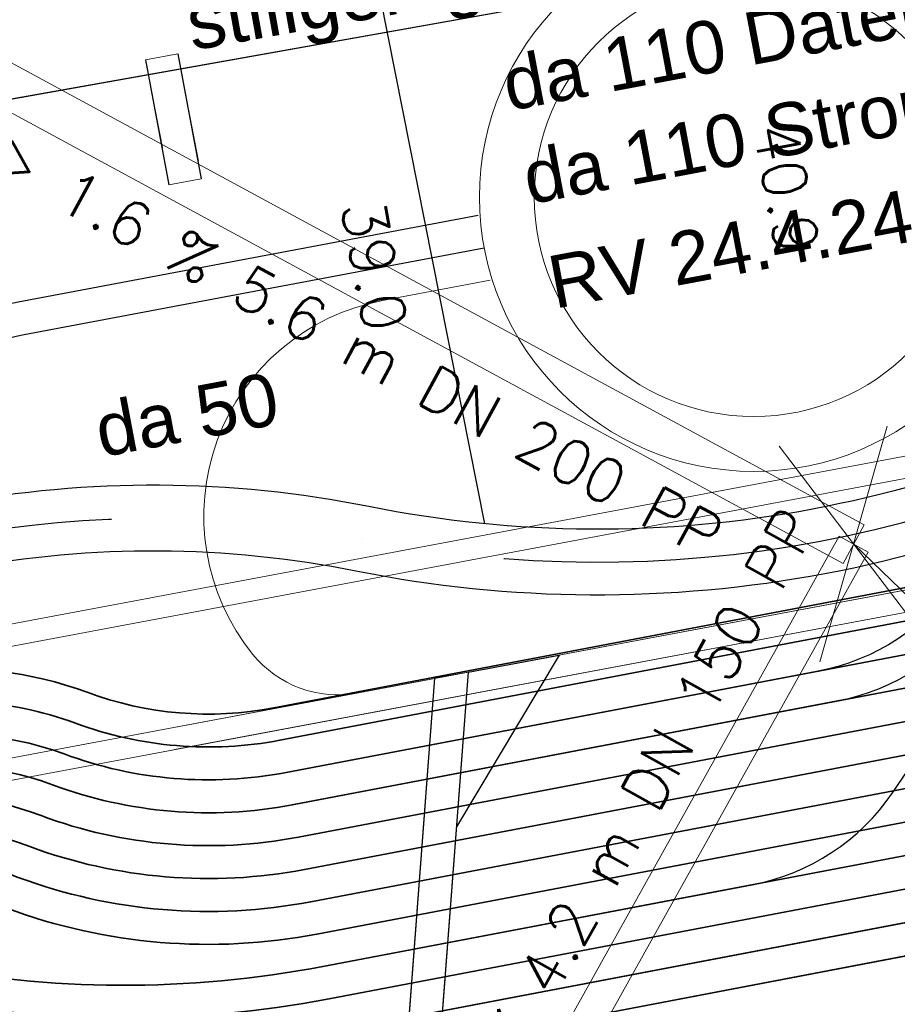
# Model space of a CAD drawing. Header units: metres. Extents: x -502 to 161, y -108 to 174.
# Tile 408 of 656: x -119.3 to -115.3, y -23.89 to -19.41. Entities that reach past the tile are written whole.
import ezdxf

# ---------------------------------------------------------------- set-up
doc = ezdxf.new("R2010")
doc.units = ezdxf.units.M
doc.header["$LTSCALE"] = 0.1
for name, pattern in [('125', [101.6, 100.001, -1.599]), ('237', [93, 75, -18]), ('239', [93, 75, -18])]:
    doc.linetypes.add(name, pattern=pattern)
for name, color, linetype in [('BRI31-005.05-5p02-Koordinierung Lageplan 4. BA ZOB West 2022-06-15', 7, 'Continuous'), ('BRI31-005.06-5f07-Koordinierung Lageplan 4. BA ZOB Fernbusbahnh', 7, 'Continuous'), ('BRI31-005.07-5f08-Koordinierung Lageplan 4. BA Radstation - Seeterrasse 2023-05-31', 7, 'Continuous'), ('BRI32-005.03-5f06-Koordinierung Schemaplan 4 BA ZOB Teilbereich 2 Ost - Bahnhofsallee 2023-01-21', 7, 'Continuous')]:
    doc.layers.add(name, color=color, linetype=linetype)
doc.styles.add('Arial', font='arial.ttf')
doc.styles.add('Txt', font='txt_____.ttf')

msp = doc.modelspace()

# ---------------------------------------------------------------- linework, layer by layer
at = {"layer": 'BRI31-005.05-5p02-Koordinierung Lageplan 4. BA ZOB West 2022-06-15', "color": 250, "linetype": 'Continuous', "lineweight": 25, "true_color": 0x333333, "transparency": 33554687}
msp.add_line((-140.041, -23.4596), (-104.7824, -17.1713), dxfattribs=at)
at = {"layer": 'BRI31-005.05-5p02-Koordinierung Lageplan 4. BA ZOB West 2022-06-15', "color": 7, "linetype": 'Continuous', "lineweight": 13, "transparency": 33554687}
for p, q in [((-118.7246, -19.5893), (-118.5772, -19.5616)), ((-118.4703, -20.1307), (-118.6177, -20.1584)), ((-117.4066, -22.4086), (-117.2541, -22.3812))]:
    msp.add_line(p, q, dxfattribs=at)
at = {"layer": 'BRI31-005.05-5p02-Koordinierung Lageplan 4. BA ZOB West 2022-06-15', "color": 1, "linetype": 'Continuous', "lineweight": 25, "true_color": 0xff0000, "transparency": 33554687}
for p, q in [((-118.5772, -19.5616), (-118.4703, -20.1307)), ((-118.7246, -19.5893), (-118.6177, -20.1584))]:
    msp.add_line(p, q, dxfattribs=at)
at = {"layer": 'BRI31-005.05-5p02-Koordinierung Lageplan 4. BA ZOB West 2022-06-15', "color": 1, "linetype": 'Continuous', "lineweight": 18, "true_color": 0xff0000, "transparency": 33554687}
for p, q in [((-118.6473, -19.9884), (-118.7134, -19.6453)), ((-118.4825, -20.0511), (-118.5661, -19.617))]:
    msp.add_line(p, q, dxfattribs=at)
at = {"layer": 'BRI31-005.05-5p02-Koordinierung Lageplan 4. BA ZOB West 2022-06-15', "color": 7, "linetype": 'Continuous', "lineweight": 18, "transparency": 33554687}
for p, q in [((-155.2808, -28.92), (-106.6067, -19.7681)), ((-155.2808, -28.92), (-106.6067, -19.7681)), ((-155.2053, -29.0075), (-106.6454, -19.8771)), ((-155.2053, -29.0075), (-106.6454, -19.8771)), ((-155.1129, -29.4989), (-106.553, -20.3685)), ((-130.3251, -24.8393), (-106.553, -20.3685)), ((-155.1515, -29.6079), (-106.4774, -20.456)), ((-155.1515, -29.6079), (-106.4774, -20.456)), ((-117.2541, -22.3812), (-117.8651, -30.4803)), ((-117.4066, -22.4086), (-118.0146, -30.469))]:
    msp.add_line(p, q, dxfattribs=at)
at = {"layer": 'BRI31-005.05-5p02-Koordinierung Lageplan 4. BA ZOB West 2022-06-15', "color": 7, "linetype": 'Continuous', "lineweight": 35, "transparency": 33554687}
msp.add_line((-117.887, -23.8696), (-104.7662, -21.3706), dxfattribs=at)
at = {"layer": 'BRI31-005.05-5p02-Koordinierung Lageplan 4. BA ZOB West 2022-06-15', "color": 7, "linetype": '125', "lineweight": 18, "transparency": 33554687}
for p, q in [((-117.2541, -22.3812), (-117.8651, -30.4803)), ((-117.4066, -22.4086), (-118.0146, -30.469))]:
    msp.add_line(p, q, dxfattribs=at)
at = {"layer": 'BRI31-005.05-5p02-Koordinierung Lageplan 4. BA ZOB West 2022-06-15', "color": 7, "linetype": 'Continuous', "lineweight": 25, "transparency": 33554687}
for p, q in [((-117.2541, -22.3812), (-117.8651, -30.4803)), ((-117.4066, -22.4086), (-118.0146, -30.469))]:
    msp.add_line(p, q, dxfattribs=at)
at = {"layer": 'BRI31-005.05-5p02-Koordinierung Lageplan 4. BA ZOB West 2022-06-15', "color": 1, "linetype": 'Continuous', "lineweight": 18, "true_color": 0xff0000, "transparency": 33554687, "flags": 128}
for points in [[(-120.4528, -19.2239), (-115.5438, -21.8849), (-115.4485, -21.7091), (-120.3575, -19.0481)], [(-117.4816, -25.5086), (-115.4306, -21.8335), (-115.5616, -21.7604), (-117.6126, -25.4354)]]:
    msp.add_lwpolyline(points, dxfattribs=at)
at = {"layer": 'BRI31-005.05-5p02-Koordinierung Lageplan 4. BA ZOB West 2022-06-15', "color": 7, "linetype": '239', "lineweight": 18, "transparency": 33554687, "flags": 128}
for points in [[(-155.1515, -29.6079), (-106.4774, -20.456), (-106.6067, -19.7681), (-155.2808, -28.92)], [(-155.1129, -29.4989), (-130.3279, -24.8387), (-106.553, -20.3685), (-106.6454, -19.8771), (-155.2053, -29.0075)], [(-117.2541, -22.3812), (-116.839, -22.3025), (-117.3073, -23.0863)]]:
    msp.add_lwpolyline(points, dxfattribs=at)
at = {"layer": 'BRI31-005.05-5p02-Koordinierung Lageplan 4. BA ZOB West 2022-06-15', "color": 7, "linetype": 'Continuous', "lineweight": 35, "transparency": 33554687, "flags": 128}
for points in [[(-121.8552, -23.8469), (-121.8552, -23.8469, -0.012456), (-120.8122, -23.681), (-120.8122, -23.681, -0.082584), (-119.7706, -23.7143), (-119.7706, -23.7143, 0.096537), (-117.9151, -23.7223), (-117.9151, -23.7223), (-114.2295, -23.0203, 0.413935), (-113.4341, -21.8518), (-113.726, -20.3112)], [(-120.7703, -23.3346), (-120.7703, -23.3346, -0.018703), (-120.0287, -23.2262), (-120.0287, -23.2262), (-120.0287, -23.2262, -0.116228), (-119.3042, -23.3161), (-119.3042, -23.3161), (-119.3042, -23.3161, 0.136638), (-117.9712, -23.4275), (-117.9712, -23.4275), (-114.2856, -22.7256, -0.04212), (-113.4242, -22.6357), (-113.4242, -22.6357, 0.042117), (-112.5126, -22.5405), (-112.5126, -22.5405), (-104.8224, -21.0759)], [(-104.7943, -21.2233), (-112.4845, -22.6879), (-112.4845, -22.6879, -0.042117), (-113.4212, -22.7856), (-113.4212, -22.7856, 0.04212), (-114.2576, -22.873), (-117.9431, -23.5749), (-117.9431, -23.5749, -0.136638), (-119.3563, -23.4568), (-119.3563, -23.4568, 0.135231), (-120.7703, -23.3346)], [(-121.8552, -23.8469), (-121.8552, -23.8469, -0.095135), (-119.7999, -23.8614), (-119.7999, -23.8614, 0.096537), (-117.887, -23.8696)]]:
    msp.add_lwpolyline(points, format="xyb", dxfattribs=at)
at = {"layer": 'BRI31-005.05-5p02-Koordinierung Lageplan 4. BA ZOB West 2022-06-15', "color": 190, "linetype": 'Continuous', "lineweight": 35, "true_color": 0x7f00ff, "transparency": 33554687, "flags": 128}
for points in [[(-113.8668, -20.3737), (-113.749, -20.9957, -0.413935), (-114.6637, -22.3395), (-118.0554, -22.9855, -0.136638), (-119.1478, -22.8942, 0.153155), (-119.9763, -22.8519, -0.017565), (-120.8247, -23.0396)], [(-120.8247, -23.0396, -0.023455), (-120.0029, -22.9274), (-120.0029, -22.9274, -0.111418), (-119.1999, -23.0348), (-119.1999, -23.0348, 0.136637), (-118.0273, -23.1328), (-114.3418, -22.4309, -0.04212), (-113.4301, -22.3357, 0.042117), (-112.5687, -22.2458), (-104.8785, -20.7812)]]:
    msp.add_lwpolyline(points, format="xyb", dxfattribs=at)
at = {"layer": 'BRI31-005.05-5p02-Koordinierung Lageplan 4. BA ZOB West 2022-06-15', "color": 1, "linetype": 'Continuous', "lineweight": 35, "true_color": 0xff0000, "transparency": 33554687, "flags": 128}
for points in [[(-104.9627, -20.3392), (-112.2957, -21.7357), (-112.2957, -21.7357, -0.060446), (-113.4803, -21.8132), (-113.4803, -21.8132, 0.060985), (-114.7479, -21.8975), (-118.1392, -22.5434, -0.136573), (-118.9906, -22.4725, 0.119022), (-119.7982, -22.3764), (-120.1562, -22.4369)], [(-104.9346, -20.4865), (-112.2573, -21.8811, -0.060984), (-113.4886, -21.963), (-113.4886, -21.963, 0.060985), (-114.7198, -22.0448), (-114.7198, -22.0448), (-118.1112, -22.6907, -0.136581), (-119.0428, -22.6132), (-119.0428, -22.6132, 0.155054), (-120.0001, -22.5674), (-120.0001, -22.5674, -0.009649), (-120.4359, -22.6743), (-120.4359, -22.6743, -0.009652), (-120.8756, -22.7643), (-120.8756, -22.7643), (-121.8196, -22.9387), (-121.8196, -22.9387, -0.086678), (-122.2836, -22.9432)]]:
    msp.add_lwpolyline(points, format="xyb", dxfattribs=at)
at = {"layer": 'BRI31-005.05-5p02-Koordinierung Lageplan 4. BA ZOB West 2022-06-15', "color": 3, "linetype": 'Continuous', "lineweight": 35, "true_color": 0x00ff00, "transparency": 33554687, "flags": 128}
for points in [[(-120.8009, -23.1693, -0.026872), (-120.0174, -23.0677), (-120.0174, -23.0677, -0.107961), (-119.252, -23.1755), (-119.252, -23.1755, 0.136638), (-117.9993, -23.2802), (-114.3137, -22.5783, -0.04212), (-113.4272, -22.4857), (-113.4272, -22.4857, 0.042117), (-112.5407, -22.3932), (-112.5407, -22.3932), (-104.8504, -20.9286)], [(-114.6918, -22.1922), (-118.0835, -22.8381, -0.136638), (-119.0956, -22.7535, 0.154931), (-119.9616, -22.7123)]]:
    msp.add_lwpolyline(points, format="xyb", dxfattribs=at)
at = {"layer": 'BRI31-005.05-5p02-Koordinierung Lageplan 4. BA ZOB West 2022-06-15', "color": 3, "linetype": '237', "lineweight": 35, "true_color": 0x00ff00, "transparency": 33554687, "flags": 128}
msp.add_lwpolyline([(-104.7382, -21.518), (-117.859, -24.017), (-117.859, -24.017, -0.096537), (-119.8292, -24.0085), (-119.8292, -24.0085), (-119.8292, -24.0085, 0.095135), (-121.828, -23.9944), (-121.828, -23.9944)], format="xyb", dxfattribs=at)
at = {"layer": 'BRI31-005.05-5p02-Koordinierung Lageplan 4. BA ZOB West 2022-06-15', "color": 7, "linetype": '237', "lineweight": 35, "transparency": 33554687, "flags": 128}
msp.add_lwpolyline([(-104.7101, -21.6653), (-117.8309, -24.1643, -0.096537), (-119.8586, -24.1556), (-119.8586, -24.1556, 0.095135), (-121.8007, -24.1419), (-121.8007, -24.1419)], format="xyb", dxfattribs=at)
at = {"layer": 'BRI31-005.05-5p02-Koordinierung Lageplan 4. BA ZOB West 2022-06-15', "color": 7, "linetype": 'Continuous', "lineweight": 25, "transparency": 33554687, "flags": 128}
msp.add_lwpolyline([(-117.2541, -22.3812), (-116.839, -22.3025), (-117.3073, -23.0863)], dxfattribs=at)
at = {"layer": 'BRI31-005.05-5p02-Koordinierung Lageplan 4. BA ZOB West 2022-06-15', "color": 7, "linetype": 'Continuous', "lineweight": 18, "transparency": 33554687, "flags": 128}
msp.add_lwpolyline([(-117.2541, -22.3812), (-116.839, -22.3025), (-117.3073, -23.0863)], dxfattribs=at)
at = {"layer": 'BRI31-005.06-5f07-Koordinierung Lageplan 4. BA ZOB Fernbusbahnh', "color": 5, "linetype": 'Continuous', "lineweight": 30, "true_color": 0x0000ff, "transparency": 33554687, "flags": 128}
msp.add_lwpolyline([(-97.846, -18.1804), (-99.4772, -18.4709), (-99.4772, -18.4709, -0.071787), (-100.4881, -18.5072), (-100.4881, -18.5072, 0.071046), (-101.4993, -18.542), (-104.9346, -19.1537), (-105.495, -18.9527), (-106.971, -19.22), (-107.4537, -19.6289), (-111.9754, -20.4808), (-111.9754, -20.4808, 0.096289), (-113.6422, -21.1431), (-113.6422, -21.1431, -0.096289), (-115.6282, -21.9323, -0.096289), (-117.7652, -21.92, 0.096289), (-119.5588, -21.9097), (-134.1325, -24.6556), (-134.1325, -24.6556, -0.230644), (-140.4136, -28.049)], format="xyb", dxfattribs=at)
at = {"layer": 'BRI31-005.06-5f07-Koordinierung Lageplan 4. BA ZOB Fernbusbahnh', "color": 1, "linetype": 'Continuous', "lineweight": 30, "true_color": 0xff0000, "transparency": 33554687, "flags": 128}
msp.add_lwpolyline([(-104.9346, -20.4865), (-112.2573, -21.8811, -0.060984), (-113.4886, -21.963), (-113.4886, -21.963, 0.060985), (-114.7198, -22.0448), (-114.7198, -22.0448), (-118.1112, -22.6907, -0.136581), (-119.0428, -22.6132), (-119.0428, -22.6132, 0.155054), (-120.0001, -22.5674), (-120.0001, -22.5674, -0.009649), (-120.4359, -22.6743), (-120.4359, -22.6743, -0.009652), (-120.8756, -22.7643), (-120.8756, -22.7643), (-121.8196, -22.9387), (-121.8196, -22.9387, -0.086678), (-122.2836, -22.9432)], format="xyb", dxfattribs=at)
at = {"layer": 'BRI31-005.07-5f08-Koordinierung Lageplan 4. BA Radstation - Seeterrasse 2023-05-31', "color": 5, "linetype": 'Continuous', "lineweight": 30, "true_color": 0x0000ff, "transparency": 33554687, "flags": 128}
msp.add_lwpolyline([(-97.846, -18.1804), (-99.4772, -18.4709), (-99.4772, -18.4709, -0.071787), (-100.4881, -18.5072), (-100.4881, -18.5072, 0.071046), (-101.4993, -18.542), (-104.9346, -19.1537), (-105.495, -18.9527), (-106.971, -19.22), (-107.4537, -19.6289), (-111.9754, -20.4808), (-111.9754, -20.4808, 0.096289), (-113.6422, -21.1431), (-113.6422, -21.1431, -0.096289), (-115.6282, -21.9323, -0.096289), (-117.7652, -21.92, 0.096289), (-119.5588, -21.9097), (-134.1325, -24.6556), (-134.1325, -24.6556, -0.230644), (-140.4136, -28.049)], format="xyb", dxfattribs=at)
msp.add_lwpolyline([(-97.846, -18.1804), (-99.4772, -18.4709), (-99.4772, -18.4709, -0.071787), (-100.4881, -18.5072), (-100.4881, -18.5072, 0.071046), (-101.4993, -18.542), (-104.9346, -19.1537), (-105.495, -18.9527), (-106.971, -19.22), (-107.4537, -19.6289), (-111.9754, -20.4808), (-111.9754, -20.4808, 0.096289), (-113.6422, -21.1431), (-113.6422, -21.1431, -0.096289), (-115.6282, -21.9323, -0.096289), (-117.7652, -21.92, 0.096289), (-119.5588, -21.9097), (-134.1325, -24.6556), (-134.1325, -24.6556, -0.230644), (-140.4136, -28.049)], format="xyb", dxfattribs=at)
at = {"layer": 'BRI32-005.03-5f06-Koordinierung Schemaplan 4 BA ZOB Teilbereich 2 Ost - Bahnhofsallee 2023-01-21', "color": 250, "linetype": 'Continuous', "lineweight": 20, "true_color": 0x333333, "transparency": 33554687}
msp.add_line((-119.966, -19.8792), (-109.8659, -18.0779), dxfattribs=at)
at = {"layer": 'BRI32-005.03-5f06-Koordinierung Schemaplan 4 BA ZOB Teilbereich 2 Ost - Bahnhofsallee 2023-01-21', "color": 142, "linetype": 'Continuous', "lineweight": 30, "true_color": 0x0099cc, "transparency": 33554687}
msp.add_line((-117.1774, -21.7043), (-117.7217, -18.9547), dxfattribs=at)
at = {"layer": 'BRI32-005.03-5f06-Koordinierung Schemaplan 4 BA ZOB Teilbereich 2 Ost - Bahnhofsallee 2023-01-21', "color": 7, "linetype": 'Continuous', "lineweight": 9, "transparency": 33554687}
for p, q in [((-118.7246, -19.5893), (-118.5772, -19.5616)), ((-118.4703, -20.1307), (-118.6177, -20.1584)), ((-117.4066, -22.4086), (-117.2541, -22.3812))]:
    msp.add_line(p, q, dxfattribs=at)
at = {"layer": 'BRI32-005.03-5f06-Koordinierung Schemaplan 4 BA ZOB Teilbereich 2 Ost - Bahnhofsallee 2023-01-21', "color": 1, "linetype": 'Continuous', "lineweight": 20, "true_color": 0xff0000, "transparency": 33554687}
for p, q in [((-118.5772, -19.5616), (-118.4703, -20.1307)), ((-118.7246, -19.5893), (-118.6177, -20.1584)), ((-115.4961, -21.797), (-113.0549, -24.1564))]:
    msp.add_line(p, q, dxfattribs=at)
at = {"layer": 'BRI32-005.03-5f06-Koordinierung Schemaplan 4 BA ZOB Teilbereich 2 Ost - Bahnhofsallee 2023-01-21', "color": 1, "linetype": 'Continuous', "lineweight": 13, "true_color": 0xff0000, "transparency": 33554687}
for p, q in [((-118.6473, -19.9884), (-118.7134, -19.6453)), ((-118.4825, -20.0511), (-118.5661, -19.617))]:
    msp.add_line(p, q, dxfattribs=at)
at = {"layer": 'BRI32-005.03-5f06-Koordinierung Schemaplan 4 BA ZOB Teilbereich 2 Ost - Bahnhofsallee 2023-01-21', "color": 7, "linetype": 'Continuous', "lineweight": 13, "transparency": 33554687}
for p, q in [((-155.2808, -28.92), (-106.6067, -19.7681)), ((-155.2808, -28.92), (-106.6067, -19.7681)), ((-155.2053, -29.0075), (-106.6454, -19.8771)), ((-155.2053, -29.0075), (-106.6454, -19.8771)), ((-155.1129, -29.4989), (-106.553, -20.3685)), ((-130.3251, -24.8393), (-106.553, -20.3685)), ((-155.1515, -29.6079), (-106.4774, -20.456)), ((-155.1515, -29.6079), (-106.4774, -20.456)), ((-115.6508, -22.3335), (-115.3442, -21.2583)), ((-115.8356, -21.3507), (-115.1594, -22.2411)), ((-117.2541, -22.3812), (-117.8651, -30.4803)), ((-117.4066, -22.4086), (-118.0146, -30.469))]:
    msp.add_line(p, q, dxfattribs=at)
at = {"layer": 'BRI32-005.03-5f06-Koordinierung Schemaplan 4 BA ZOB Teilbereich 2 Ost - Bahnhofsallee 2023-01-21', "color": 7, "linetype": '125', "lineweight": 13, "transparency": 33554687}
for p, q in [((-115.6508, -22.3335), (-115.3442, -21.2583)), ((-115.8356, -21.3507), (-115.1594, -22.2411)), ((-117.2541, -22.3812), (-117.8651, -30.4803)), ((-117.4066, -22.4086), (-118.0146, -30.469))]:
    msp.add_line(p, q, dxfattribs=at)
at = {"layer": 'BRI32-005.03-5f06-Koordinierung Schemaplan 4 BA ZOB Teilbereich 2 Ost - Bahnhofsallee 2023-01-21', "color": 7, "linetype": 'Continuous', "lineweight": 20, "transparency": 33554687}
for p, q in [((-115.6508, -22.3335), (-115.3442, -21.2583)), ((-115.8356, -21.3507), (-115.1594, -22.2411)), ((-117.2541, -22.3812), (-117.8651, -30.4803)), ((-117.4066, -22.4086), (-118.0146, -30.469))]:
    msp.add_line(p, q, dxfattribs=at)
at = {"layer": 'BRI32-005.03-5f06-Koordinierung Schemaplan 4 BA ZOB Teilbereich 2 Ost - Bahnhofsallee 2023-01-21', "color": 7, "linetype": 'Continuous', "lineweight": 30, "transparency": 33554687}
msp.add_line((-117.887, -23.8696), (-104.7662, -21.3706), dxfattribs=at)
at = {"layer": 'BRI32-005.03-5f06-Koordinierung Schemaplan 4 BA ZOB Teilbereich 2 Ost - Bahnhofsallee 2023-01-21', "color": 142, "linetype": 'Continuous', "lineweight": 30, "true_color": 0x0099cc, "transparency": 33554687, "flags": 128}
msp.add_lwpolyline([(-97.8979, -17.9063), (-99.5302, -18.1913), (-99.5302, -18.1913, -0.070631), (-100.5419, -18.2235), (-100.5419, -18.2235, 0.070634), (-101.5536, -18.2557), (-104.9141, -18.8423), (-105.4693, -18.6431), (-107.1035, -18.9391), (-107.5871, -19.3487), (-112.0309, -20.186, 0.096289), (-113.8042, -20.8906), (-113.8042, -20.8906, -0.096289), (-115.6838, -21.6375), (-115.6838, -21.6375), (-115.6838, -21.6375, -0.096289), (-117.7063, -21.6258), (-117.7063, -21.6258), (-117.7063, -21.6258, 0.096289), (-119.6144, -21.6148), (-119.6144, -21.6148), (-134.0987, -24.3439)], format="xyb", dxfattribs=at)
at = {"layer": 'BRI32-005.03-5f06-Koordinierung Schemaplan 4 BA ZOB Teilbereich 2 Ost - Bahnhofsallee 2023-01-21', "color": 5, "linetype": 'Continuous', "lineweight": 30, "true_color": 0x0000ff, "transparency": 33554687, "flags": 128}
msp.add_lwpolyline([(-97.846, -18.1804), (-99.4772, -18.4709), (-99.4772, -18.4709, -0.071787), (-100.4881, -18.5072), (-100.4881, -18.5072, 0.071046), (-101.4993, -18.542), (-104.9346, -19.1537), (-105.495, -18.9527), (-106.971, -19.22), (-107.4537, -19.6289), (-111.9754, -20.4808), (-111.9754, -20.4808, 0.096289), (-113.6422, -21.1431), (-113.6422, -21.1431, -0.096289), (-115.6282, -21.9323, -0.096289), (-117.7652, -21.92, 0.096289), (-119.5588, -21.9097), (-134.1325, -24.6556), (-134.1325, -24.6556, -0.230644), (-140.4136, -28.049)], format="xyb", dxfattribs=at)
at = {"layer": 'BRI32-005.03-5f06-Koordinierung Schemaplan 4 BA ZOB Teilbereich 2 Ost - Bahnhofsallee 2023-01-21', "color": 35, "linetype": '237', "lineweight": 30, "true_color": 0x99724c, "transparency": 33554687, "flags": 128}
msp.add_lwpolyline([(-143.4229, -28.4186), (-142.7708, -28.2982), (-140.4073, -28.1989), (-140.4073, -28.1989, 0.242281), (-133.804, -24.441), (-133.804, -24.441), (-119.5866, -21.7623), (-119.5866, -21.7623, -0.096289), (-117.7358, -21.7729), (-117.7358, -21.7729), (-117.7358, -21.7729, 0.096289), (-115.656, -21.7849), (-115.656, -21.7849), (-115.656, -21.7849, 0.096289), (-113.7232, -21.0169), (-113.7232, -21.0169), (-113.7232, -21.0169, -0.096289), (-112.0032, -20.3334), (-112.0032, -20.3334), (-107.5204, -19.4888), (-107.041, -19.0828), (-104.872, -18.6344)], format="xyb", dxfattribs=at)
at = {"layer": 'BRI32-005.03-5f06-Koordinierung Schemaplan 4 BA ZOB Teilbereich 2 Ost - Bahnhofsallee 2023-01-21', "color": 1, "linetype": 'Continuous', "lineweight": 13, "true_color": 0xff0000, "transparency": 33554687, "flags": 128}
for points in [[(-120.4528, -19.2239), (-115.5438, -21.8849), (-115.4485, -21.7091), (-120.3575, -19.0481)], [(-117.4816, -25.5086), (-115.4306, -21.8335), (-115.5616, -21.7604), (-117.6126, -25.4354)]]:
    msp.add_lwpolyline(points, dxfattribs=at)
at = {"layer": 'BRI32-005.03-5f06-Koordinierung Schemaplan 4 BA ZOB Teilbereich 2 Ost - Bahnhofsallee 2023-01-21', "color": 7, "linetype": '239', "lineweight": 13, "transparency": 33554687, "flags": 128}
for points in [[(-155.1515, -29.6079), (-106.4774, -20.456), (-106.6067, -19.7681), (-155.2808, -28.92)], [(-155.1129, -29.4989), (-130.3279, -24.8387), (-106.553, -20.3685), (-106.6454, -19.8771), (-155.2053, -29.0075)], [(-117.2541, -22.3812), (-116.839, -22.3025), (-117.3073, -23.0863)]]:
    msp.add_lwpolyline(points, dxfattribs=at)
at = {"layer": 'BRI32-005.03-5f06-Koordinierung Schemaplan 4 BA ZOB Teilbereich 2 Ost - Bahnhofsallee 2023-01-21', "color": 7, "linetype": 'Continuous', "lineweight": 30, "transparency": 33554687, "flags": 128}
for points in [[(-117.208, -20.2992), (-119.3052, -20.6943, 0.149389), (-119.9006, -21.0064), (-121.7753, -22.8588), (-121.7753, -22.8588, 0.248445), (-122.0558, -23.7518), (-122.0558, -23.7518)], [(-121.8552, -23.8469), (-121.8552, -23.8469, -0.012456), (-120.8122, -23.681), (-120.8122, -23.681, -0.082584), (-119.7706, -23.7143), (-119.7706, -23.7143, 0.096537), (-117.9151, -23.7223), (-117.9151, -23.7223), (-115.9581, -23.3495, 0.198665), (-115.3188, -22.9303), (-113.6842, -20.5315), (-113.726, -20.3112)], [(-120.7703, -23.3346), (-120.7703, -23.3346, -0.018703), (-120.0287, -23.2262), (-120.0287, -23.2262), (-120.0287, -23.2262, -0.116228), (-119.3042, -23.3161), (-119.3042, -23.3161), (-119.3042, -23.3161, 0.136638), (-117.9712, -23.4275), (-117.9712, -23.4275), (-114.2856, -22.7256, -0.04212), (-113.4242, -22.6357), (-113.4242, -22.6357, 0.042117), (-112.5126, -22.5405), (-112.5126, -22.5405), (-104.8224, -21.0759)], [(-104.7943, -21.2233), (-112.4845, -22.6879), (-112.4845, -22.6879, -0.042117), (-113.4212, -22.7856), (-113.4212, -22.7856, 0.04212), (-114.2576, -22.873), (-117.9431, -23.5749), (-117.9431, -23.5749, -0.136638), (-119.3563, -23.4568), (-119.3563, -23.4568, 0.135231), (-120.7703, -23.3346)], [(-121.8552, -23.8469), (-121.8552, -23.8469, -0.095135), (-119.7999, -23.8614), (-119.7999, -23.8614, 0.096537), (-117.887, -23.8696)]]:
    msp.add_lwpolyline(points, format="xyb", dxfattribs=at)
at = {"layer": 'BRI32-005.03-5f06-Koordinierung Schemaplan 4 BA ZOB Teilbereich 2 Ost - Bahnhofsallee 2023-01-21', "color": 190, "linetype": 'Continuous', "lineweight": 30, "true_color": 0x7f00ff, "transparency": 33554687, "flags": 128}
for points in [[(-113.8734, -20.3391), (-113.8432, -20.4984), (-114.9295, -22.0927, -0.198665), (-115.5688, -22.5119), (-118.0554, -22.9855, -0.136638), (-119.1478, -22.8942, 0.153155), (-119.9763, -22.8519, -0.017565), (-120.8247, -23.0396)], [(-120.8247, -23.0396, -0.023455), (-120.0029, -22.9274), (-120.0029, -22.9274, -0.111418), (-119.1999, -23.0348), (-119.1999, -23.0348, 0.136637), (-118.0273, -23.1328), (-114.3418, -22.4309, -0.04212), (-113.4301, -22.3357, 0.042117), (-112.5687, -22.2458), (-104.8785, -20.7812)]]:
    msp.add_lwpolyline(points, format="xyb", dxfattribs=at)
at = {"layer": 'BRI32-005.03-5f06-Koordinierung Schemaplan 4 BA ZOB Teilbereich 2 Ost - Bahnhofsallee 2023-01-21', "color": 1, "linetype": 'Continuous', "lineweight": 30, "true_color": 0xff0000, "transparency": 33554687, "flags": 128}
for points in [[(-104.9627, -20.3392), (-112.2957, -21.7357), (-112.2957, -21.7357, -0.060446), (-113.4803, -21.8132), (-113.4803, -21.8132, 0.060985), (-114.7479, -21.8975), (-118.1392, -22.5434, -0.136573), (-118.9906, -22.4725, 0.119022), (-119.7982, -22.3764), (-120.1562, -22.4369)], [(-104.9346, -20.4865), (-112.2573, -21.8811, -0.060984), (-113.4886, -21.963), (-113.4886, -21.963, 0.060985), (-114.7198, -22.0448), (-114.7198, -22.0448), (-118.1112, -22.6907, -0.136581), (-119.0428, -22.6132), (-119.0428, -22.6132, 0.155054), (-120.0001, -22.5674), (-120.0001, -22.5674, -0.009649), (-120.4359, -22.6743), (-120.4359, -22.6743, -0.009652), (-120.8756, -22.7643), (-120.8756, -22.7643), (-121.8196, -22.9387), (-121.8196, -22.9387, -0.086678), (-122.2836, -22.9432)]]:
    msp.add_lwpolyline(points, format="xyb", dxfattribs=at)
at = {"layer": 'BRI32-005.03-5f06-Koordinierung Schemaplan 4 BA ZOB Teilbereich 2 Ost - Bahnhofsallee 2023-01-21', "color": 3, "linetype": 'Continuous', "lineweight": 30, "true_color": 0x00ff00, "transparency": 33554687, "flags": 128}
for points in [[(-114.0142, -20.4017), (-114.0021, -20.4653), (-115.0186, -21.9569), (-115.0186, -21.9569, -0.198665), (-115.6579, -22.3762), (-115.6579, -22.3762), (-118.0835, -22.8381, -0.136638), (-119.0956, -22.7535, 0.154931), (-119.9616, -22.7123)], [(-121.0254, -22.9445), (-121.0254, -22.9445, -0.248445), (-120.7449, -22.0515), (-120.7449, -22.0515), (-119.7952, -21.1131, -0.149389), (-119.2775, -20.8418), (-117.1802, -20.4466)], [(-120.8009, -23.1693, -0.026872), (-120.0174, -23.0677), (-120.0174, -23.0677, -0.107961), (-119.252, -23.1755), (-119.252, -23.1755, 0.136638), (-117.9993, -23.2802), (-114.3137, -22.5783, -0.04212), (-113.4272, -22.4857), (-113.4272, -22.4857, 0.042117), (-112.5407, -22.3932), (-112.5407, -22.3932), (-104.8504, -20.9286)]]:
    msp.add_lwpolyline(points, format="xyb", dxfattribs=at)
at = {"layer": 'BRI32-005.03-5f06-Koordinierung Schemaplan 4 BA ZOB Teilbereich 2 Ost - Bahnhofsallee 2023-01-21', "color": 1, "linetype": '237', "lineweight": 20, "true_color": 0xff0000, "transparency": 33554687, "flags": 128}
msp.add_lwpolyline([(-117.1524, -20.594), (-117.6438, -20.6866, 0.567577), (-118.2359, -22.2984, 0.275765), (-117.7549, -22.4752)], format="xyb", dxfattribs=at)
at = {"layer": 'BRI32-005.03-5f06-Koordinierung Schemaplan 4 BA ZOB Teilbereich 2 Ost - Bahnhofsallee 2023-01-21', "color": 3, "linetype": '237', "lineweight": 30, "true_color": 0x00ff00, "transparency": 33554687, "flags": 128}
msp.add_lwpolyline([(-104.7382, -21.518), (-117.859, -24.017), (-117.859, -24.017, -0.096537), (-119.8292, -24.0085), (-119.8292, -24.0085), (-119.8292, -24.0085, 0.095135), (-121.828, -23.9944), (-121.828, -23.9944)], format="xyb", dxfattribs=at)
at = {"layer": 'BRI32-005.03-5f06-Koordinierung Schemaplan 4 BA ZOB Teilbereich 2 Ost - Bahnhofsallee 2023-01-21', "color": 7, "linetype": '237', "lineweight": 30, "transparency": 33554687, "flags": 128}
msp.add_lwpolyline([(-104.7101, -21.6653), (-117.8309, -24.1643, -0.096537), (-119.8586, -24.1556), (-119.8586, -24.1556, 0.095135), (-121.8007, -24.1419), (-121.8007, -24.1419)], format="xyb", dxfattribs=at)
at = {"layer": 'BRI32-005.03-5f06-Koordinierung Schemaplan 4 BA ZOB Teilbereich 2 Ost - Bahnhofsallee 2023-01-21', "color": 7, "linetype": 'Continuous', "lineweight": 20, "transparency": 33554687, "flags": 128}
msp.add_lwpolyline([(-117.2541, -22.3812), (-116.839, -22.3025), (-117.3073, -23.0863)], dxfattribs=at)
at = {"layer": 'BRI32-005.03-5f06-Koordinierung Schemaplan 4 BA ZOB Teilbereich 2 Ost - Bahnhofsallee 2023-01-21', "color": 7, "linetype": 'Continuous', "lineweight": 13, "transparency": 33554687, "flags": 128}
msp.add_lwpolyline([(-117.2541, -22.3812), (-116.839, -22.3025), (-117.3073, -23.0863)], dxfattribs=at)
at = {"layer": 'BRI32-005.03-5f06-Koordinierung Schemaplan 4 BA ZOB Teilbereich 2 Ost - Bahnhofsallee 2023-01-21', "color": 7, "linetype": 'Continuous', "lineweight": 20, "transparency": 33554687}
for radius in [1.25, 1]:
    msp.add_circle((-115.9518, -20.2151), radius, dxfattribs=at)

# ---------------------------------------------------------------- texts
at = {"layer": 'BRI31-005.05-5p02-Koordinierung Lageplan 4. BA ZOB West 2022-06-15', "color": 1, "true_color": 0xff0000, "transparency": 33554687, "char_height": 0.2, "attachment_point": 1, "line_spacing_factor": 0.25, "style": 'Txt'}
for s, insert, rotation in [('--> 1.6 % 5.6 m DN 200 PP', (-119.7418, -19.7049), 331.5394), ('--> 9.8 % 4.2 m DN 150 PP', (-117.8635, -25.2561), 60.8343)]:
    msp.add_mtext(s, dxfattribs=dict(at, insert=insert, rotation=rotation))
at = {"layer": 'BRI31-005.05-5p02-Koordinierung Lageplan 4. BA ZOB West 2022-06-15', "color": 7, "transparency": 33554687, "insert": (-117.6386, -20.2143), "char_height": 0.2, "attachment_point": 1, "rotation": 280.6486, "line_spacing_factor": 0.25, "style": 'Txt'}
msp.add_mtext('39.0', dxfattribs=at)
at = {"layer": 'BRI32-005.03-5f06-Koordinierung Schemaplan 4 BA ZOB Teilbereich 2 Ost - Bahnhofsallee 2023-01-21', "color": 250, "true_color": 0x333333, "transparency": 33554687, "insert": (-118.5552, -19.3006), "char_height": 0.25, "attachment_point": 1, "rotation": 10.1122, "line_spacing_factor": 0.25, "style": 'Arial'}
msp.add_mtext('stillgelegt', dxfattribs=at)
at = {"layer": 'BRI32-005.03-5f06-Koordinierung Schemaplan 4 BA ZOB Teilbereich 2 Ost - Bahnhofsallee 2023-01-21', "color": 7, "transparency": 33554687, "attachment_point": 1, "line_spacing_factor": 0.25}
for s, insert, char_height, rotation, style in [('da 110 Daten', (-117.1131, -19.5867), 0.24, 10.6703, 'Arial'), ('da 110 Strom', (-117.0203, -20.0127), 0.24, 10.6703, 'Arial'), ('40.9', (-115.7596, -19.861), 0.2, 280.6486, 'Txt'), ('39.0', (-117.6386, -20.2143), 0.2, 280.6486, 'Txt')]:
    msp.add_mtext(s, dxfattribs=dict(at, insert=insert, char_height=char_height, rotation=rotation, style=style))
at = {"layer": 'BRI32-005.03-5f06-Koordinierung Schemaplan 4 BA ZOB Teilbereich 2 Ost - Bahnhofsallee 2023-01-21', "color": 1, "true_color": 0xff0000, "transparency": 33554687, "attachment_point": 1, "line_spacing_factor": 0.25}
for s, insert, char_height, rotation, style in [('--> 1.6 % 5.6 m DN 200 PP', (-119.7418, -19.7049), 0.2, 331.5394, 'Txt'), ('RV 24.4.24', (-116.9047, -20.4884), 0.24, 10.6703, 'Arial'), ('da 50', (-118.9706, -21.1655), 0.24, 10.6703, 'Arial'), ('--> 9.8 % 4.2 m DN 150 PP', (-117.8635, -25.2561), 0.2, 60.8343, 'Txt'), ('OK G ca. 320.07', (-116.6013, -24.186), 0.2, 10.7963, 'Arial')]:
    msp.add_mtext(s, dxfattribs=dict(at, insert=insert, char_height=char_height, rotation=rotation, style=style))

doc.saveas('drawing.dxf')
